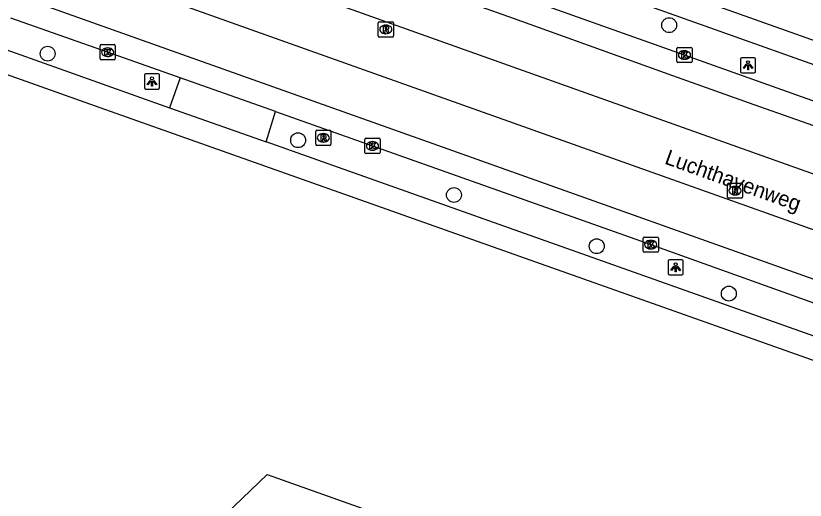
# Model space of a CAD drawing. Extents: x 155018 to 156648, y 383980 to 385733.
# Drawn here: x 155664.5 to 155716.5, y 385133.4 to 385165.3 of the extents above; entities that cross this region are included whole.
import ezdxf

# ---------------------------------------------------------------- set-up
doc = ezdxf.new("R2010")
doc.units = 0
for name, color, linetype in [('IMGEO_Boom', 7, 'Continuous'), ('IMGEO_Kolk', 7, 'Continuous'), ('IMGEO_Lichtpunt', 7, 'Continuous'), ('IMGEO_Openbare_ruimte_label', 7, 'Continuous'), ('IMGEO_OVBaan_gesloten', 7, 'Continuous'), ('IMGEO_Pand', 7, 'Continuous'), ('IMGEO_Rijbaan_lokaal_gesloten', 7, 'Continuous'), ('IMGEO_Rijbaan_lokaal_open', 7, 'Continuous'), ('IMGEO_Rioolput', 7, 'Continuous'), ('IMGEO_Voetpad_open', 7, 'Continuous')]:
    doc.layers.add(name, color=color, linetype=linetype)

msp = doc.modelspace()

# ---------------------------------------------------------------- linework, layer by layer
at = {"layer": 'IMGEO_Boom'}
for centre in [(155707.496, 385164.66), (155666.581, 385162.782), (155683.068, 385157.092), (155693.326, 385153.487), (155702.729, 385150.117), (155711.424, 385147)]:
    msp.add_circle(centre, 0.489, dxfattribs=at)
at = {"layer": 'IMGEO_Kolk'}
for p, q in [((155670.026, 385162.454), (155670.026, 385163.306)), ((155670.101, 385163.38), (155670.953, 385163.38)), ((155671.027, 385163.306), (155671.027, 385162.454)), ((155670.514, 385163.16), (155670.539, 385163.16)), ((155708.002, 385162.271), (155708.002, 385163.123)), ((155708.077, 385163.197), (155708.929, 385163.197)), ((155708.49, 385162.977), (155708.515, 385162.977)), ((155709.003, 385163.123), (155709.003, 385162.271)), ((155670.953, 385162.38), (155670.101, 385162.38)), ((155670.537, 385162.6), (155670.512, 385162.6)), ((155708.513, 385162.417), (155708.488, 385162.417)), ((155708.929, 385162.197), (155708.077, 385162.197)), ((155687.464, 385156.29), (155687.464, 385157.142)), ((155687.539, 385157.216), (155688.391, 385157.216)), ((155688.465, 385157.142), (155688.465, 385156.29)), ((155687.952, 385156.996), (155687.977, 385156.996)), ((155688.391, 385156.216), (155687.539, 385156.216)), ((155687.975, 385156.436), (155687.95, 385156.436)), ((155705.782, 385149.793), (155705.782, 385150.645)), ((155705.857, 385150.719), (155706.709, 385150.719)), ((155706.27, 385150.499), (155706.295, 385150.499)), ((155706.783, 385150.645), (155706.783, 385149.793)), ((155706.293, 385149.939), (155706.268, 385149.939)), ((155706.709, 385149.719), (155705.857, 385149.719))]:
    msp.add_line(p, q, dxfattribs=at)
for points in [[(155670.026, 385162.454), (155670.026, 385163.306)], [(155670.101, 385163.38), (155670.953, 385163.38)], [(155671.027, 385163.306), (155671.027, 385162.454)], [(155670.347, 385163.08), (155670.47, 385163.08), (155670.47, 385162.929), (155670.6, 385163.08), (155670.764, 385163.08), (155670.618, 385162.929), (155670.771, 385162.68), (155670.619, 385162.68), (155670.534, 385162.844), (155670.47, 385162.777), (155670.47, 385162.68), (155670.347, 385162.68), (155670.347, 385163.08)], [(155708.002, 385162.271), (155708.002, 385163.123)], [(155708.077, 385163.197), (155708.929, 385163.197)], [(155708.323, 385162.897), (155708.446, 385162.897), (155708.446, 385162.746), (155708.576, 385162.897), (155708.74, 385162.897), (155708.594, 385162.746), (155708.747, 385162.497), (155708.595, 385162.497), (155708.51, 385162.661), (155708.446, 385162.594), (155708.446, 385162.497), (155708.323, 385162.497), (155708.323, 385162.897)], [(155709.003, 385163.123), (155709.003, 385162.271)], [(155670.953, 385162.38), (155670.101, 385162.38)], [(155708.929, 385162.197), (155708.077, 385162.197)], [(155687.464, 385156.29), (155687.464, 385157.142)], [(155687.539, 385157.216), (155688.391, 385157.216)], [(155688.465, 385157.142), (155688.465, 385156.29)], [(155687.785, 385156.916), (155687.908, 385156.916), (155687.908, 385156.765), (155688.038, 385156.916), (155688.202, 385156.916), (155688.056, 385156.765), (155688.209, 385156.516), (155688.057, 385156.516), (155687.972, 385156.68), (155687.908, 385156.613), (155687.908, 385156.516), (155687.785, 385156.516), (155687.785, 385156.916)], [(155688.391, 385156.216), (155687.539, 385156.216)], [(155705.782, 385149.793), (155705.782, 385150.645)], [(155705.857, 385150.719), (155706.709, 385150.719)], [(155706.103, 385150.419), (155706.226, 385150.419), (155706.226, 385150.268), (155706.356, 385150.419), (155706.52, 385150.419), (155706.374, 385150.268), (155706.527, 385150.019), (155706.375, 385150.019), (155706.29, 385150.183), (155706.226, 385150.116), (155706.226, 385150.019), (155706.103, 385150.019), (155706.103, 385150.419)], [(155706.783, 385150.645), (155706.783, 385149.793)], [(155706.709, 385149.719), (155705.857, 385149.719)]]:
    msp.add_lwpolyline(points, dxfattribs=at)
for centre, start, end in [((155670.103, 385163.304), 91.552, 178.448), ((155670.103, 385163.304), 91.552, 178.448), ((155670.951, 385163.304), 1.552, 88.448), ((155670.951, 385163.304), 1.552, 88.448), ((155708.079, 385163.121), 91.552, 178.448), ((155708.079, 385163.121), 91.552, 178.448), ((155708.927, 385163.121), 1.552, 88.448), ((155708.927, 385163.121), 1.552, 88.448), ((155670.103, 385162.456), 181.552, 268.448), ((155670.103, 385162.456), 181.552, 268.448), ((155670.951, 385162.456), 271.552, 358.448), ((155670.951, 385162.456), 271.552, 358.448), ((155708.079, 385162.273), 181.552, 268.448), ((155708.079, 385162.273), 181.552, 268.448), ((155708.927, 385162.273), 271.552, 358.448), ((155708.927, 385162.273), 271.552, 358.448), ((155687.541, 385157.14), 91.552, 178.448), ((155687.541, 385157.14), 91.552, 178.448), ((155688.389, 385157.14), 1.552, 88.448), ((155688.389, 385157.14), 1.552, 88.448), ((155687.541, 385156.292), 181.552, 268.448), ((155687.541, 385156.292), 181.552, 268.448), ((155688.389, 385156.292), 271.552, 358.448), ((155688.389, 385156.292), 271.552, 358.448), ((155705.859, 385150.643), 91.552, 178.448), ((155705.859, 385150.643), 91.552, 178.448), ((155706.707, 385150.643), 1.552, 88.448), ((155706.707, 385150.643), 1.552, 88.448), ((155705.859, 385149.795), 181.552, 268.448), ((155705.859, 385149.795), 181.552, 268.448), ((155706.707, 385149.795), 271.552, 358.448), ((155706.707, 385149.795), 271.552, 358.448)]:
    msp.add_arc(centre, 0.0765, start, end, dxfattribs=at)
for centre, major_axis, ratio, start_param, end_param in [((155670.513, 385162.88), (-0.387, 0.002), 0.722429, 4.712389, 7.853982), ((155670.538, 385162.88), (-0.39, 0.002), 0.717154, 1.570796, 4.712389), ((155708.489, 385162.697), (-0.387, 0.002), 0.722429, 4.712389, 7.853982), ((155708.514, 385162.697), (-0.39, 0.002), 0.717154, 1.570796, 4.712389), ((155687.951, 385156.716), (-0.387, 0.002), 0.722429, 4.712389, 7.853982), ((155687.976, 385156.716), (-0.39, 0.002), 0.717154, 1.570796, 4.712389), ((155706.269, 385150.219), (-0.387, 0.002), 0.722429, 4.712389, 7.853982), ((155706.294, 385150.219), (-0.39, 0.002), 0.717154, 1.570796, 4.712389)]:
    msp.add_ellipse(centre, major_axis=major_axis, ratio=ratio, start_param=start_param, end_param=end_param, dxfattribs=at)
at = {"layer": 'IMGEO_Lichtpunt'}
for p, q in [((155712.192, 385162.426), (155712.192, 385161.619)), ((155712.192, 385162.426), (155712.192, 385161.619)), ((155713.094, 385162.521), (155712.286, 385162.521)), ((155713.094, 385162.521), (155712.286, 385162.521)), ((155713.188, 385161.619), (155713.188, 385162.426)), ((155713.188, 385161.619), (155713.188, 385162.426)), ((155672.948, 385161.361), (155672.948, 385160.554)), ((155672.948, 385161.361), (155672.948, 385160.554)), ((155673.85, 385161.456), (155673.042, 385161.456)), ((155673.85, 385161.456), (155673.042, 385161.456)), ((155673.944, 385160.554), (155673.944, 385161.361)), ((155673.944, 385160.554), (155673.944, 385161.361)), ((155712.286, 385161.525), (155713.094, 385161.525)), ((155712.286, 385161.525), (155713.094, 385161.525)), ((155673.042, 385160.46), (155673.85, 385160.46)), ((155673.042, 385160.46), (155673.85, 385160.46)), ((155707.424, 385149.135), (155707.424, 385148.328)), ((155707.424, 385149.135), (155707.424, 385148.328)), ((155708.326, 385149.23), (155707.518, 385149.23)), ((155708.326, 385149.23), (155707.518, 385149.23)), ((155708.42, 385148.328), (155708.42, 385149.135)), ((155708.42, 385148.328), (155708.42, 385149.135)), ((155707.518, 385148.234), (155708.326, 385148.234)), ((155707.518, 385148.234), (155708.326, 385148.234))]:
    msp.add_line(p, q, dxfattribs=at)
for points in [[(155712.566, 385162.09), (155712.605, 385162.062), (155712.417, 385161.8), (155712.379, 385161.827), (155712.566, 385162.09)], [(155712.668, 385162.042), (155712.715, 385162.042), (155712.715, 385161.72), (155712.668, 385161.72), (155712.668, 385162.042)], [(155712.778, 385162.062), (155712.816, 385162.089), (155713.003, 385161.827), (155712.964, 385161.799), (155712.778, 385162.062)], [(155673.322, 385161.025), (155673.361, 385160.997), (155673.173, 385160.735), (155673.135, 385160.762), (155673.322, 385161.025)], [(155673.424, 385160.977), (155673.471, 385160.977), (155673.471, 385160.655), (155673.424, 385160.655), (155673.424, 385160.977)], [(155673.534, 385160.997), (155673.572, 385161.024), (155673.759, 385160.762), (155673.72, 385160.734), (155673.534, 385160.997)], [(155707.798, 385148.799), (155707.837, 385148.771), (155707.649, 385148.509), (155707.611, 385148.536), (155707.798, 385148.799)], [(155707.9, 385148.751), (155707.947, 385148.751), (155707.947, 385148.429), (155707.9, 385148.429), (155707.9, 385148.751)], [(155708.01, 385148.771), (155708.048, 385148.798), (155708.235, 385148.536), (155708.196, 385148.508), (155708.01, 385148.771)]]:
    msp.add_lwpolyline(points, dxfattribs=at)
for centre in [(155712.691, 385162.224), (155673.447, 385161.159), (155707.923, 385148.933)]:
    msp.add_circle(centre, 0.0994, dxfattribs=at)
for centre, start, end in [((155712.286, 385162.426), 90, 180), ((155712.286, 385162.426), 90, 180), ((155713.094, 385162.426), 0, 90), ((155713.094, 385162.426), 0, 90), ((155673.042, 385161.361), 90, 180), ((155673.042, 385161.361), 90, 180), ((155673.85, 385161.361), 0, 90), ((155673.85, 385161.361), 0, 90), ((155712.286, 385161.619), 180, 270), ((155712.286, 385161.619), 180, 270), ((155713.094, 385161.619), 270, 0), ((155713.094, 385161.619), 270, 360), ((155673.042, 385160.554), 180, 270), ((155673.042, 385160.554), 180, 270), ((155673.85, 385160.554), 270, 0), ((155673.85, 385160.554), 270, 360), ((155707.518, 385149.135), 90, 180), ((155707.518, 385149.135), 90, 180), ((155708.326, 385149.135), 0, 90), ((155708.326, 385149.135), 0, 90), ((155707.518, 385148.328), 180, 270), ((155707.518, 385148.328), 180, 270), ((155708.326, 385148.328), 270, 0), ((155708.326, 385148.328), 270, 360)]:
    msp.add_arc(centre, 0.0946, start, end, dxfattribs=at)
at = {"layer": 'IMGEO_OVBaan_gesloten'}
for points in [[(155744.054, 385145.242), (155731.549, 385149.692), (155687.304, 385165.428), (155623.968, 385187.963)], [(155740.672, 385142.775), (155686.135, 385162.154), (155622.855, 385184.672)]]:
    msp.add_lwpolyline(points, dxfattribs=at)
at = {"layer": 'IMGEO_Pand'}
msp.add_lwpolyline([(155670.263, 385124.691), (155674.13, 385128.38), (155672.13, 385129.15), (155674.66, 385131.64), (155676.67, 385130.92), (155681.04, 385135.1), (155695.29, 385130.022), (155721.45, 385120.7), (155719.12, 385114.03), (155729.74, 385110.24), (155731.69, 385106.03), (155727.91, 385095.51), (155734.56, 385093.08), (155727.662, 385073.693), (155721.63, 385056.74), (155716.5, 385058.59), (155715.32, 385055.2), (155712.89, 385057.75), (155713.52, 385059.62), (155709.03, 385061.25), (155718.594, 385088.148), (155701.503, 385094.257), (155707.612, 385111.348), (155670.263, 385124.691)], dxfattribs=at)
at = {"layer": 'IMGEO_Rijbaan_lokaal_gesloten'}
for points in [[(155557.9, 385204.567), (155590.359, 385193.1), (155633.902, 385177.519), (155691.943, 385156.871), (155720.534, 385146.692), (155727.048, 385144.078), (155745.946, 385136.269), (155751.443, 385134.141), (155754.812, 385131.974), (155774.682, 385119.558)], [(155718.582, 385157.495), (155713.102, 385159.428), (155707.747, 385161.333), (155702.499, 385163.215), (155697.25, 385165.098), (155691.987, 385166.986), (155686.659, 385168.897), (155681.331, 385170.808), (155676.003, 385172.719), (155670.833, 385174.503), (155665.693, 385176.263), (155660.553, 385178.023)], [(155743.307, 385151.019), (155732.763, 385154.089), (155731.81, 385154.389), (155726.871, 385156.155), (155708.503, 385162.696), (155691.157, 385168.865), (155672.818, 385175.35)], [(155675.314, 385161.194), (155670.527, 385162.881), (155664.164, 385165.129)], [(155681.587, 385158.97), (155675.314, 385161.194)], [(155681.587, 385158.97), (155687.966, 385156.717), (155706.283, 385150.22), (155718.777, 385145.763), (155720.639, 385145.036), (155724.567, 385143.456), (155735.159, 385139.119)]]:
    msp.add_lwpolyline(points, dxfattribs=at)
at = {"layer": 'IMGEO_Rijbaan_lokaal_open'}
for points in [[(155675.314, 385161.194), (155674.608, 385159.231)], [(155674.608, 385159.231), (155680.975, 385156.975)], [(155680.975, 385156.975), (155681.587, 385158.97)]]:
    msp.add_lwpolyline(points, dxfattribs=at)
at = {"layer": 'IMGEO_Rioolput'}
for p, q in [((155688.416, 385164.88), (155689.268, 385164.88)), ((155688.341, 385163.954), (155688.341, 385164.806)), ((155688.829, 385164.66), (155688.854, 385164.66)), ((155689.342, 385164.806), (155689.342, 385163.954)), ((155689.268, 385163.88), (155688.416, 385163.88)), ((155688.852, 385164.1), (155688.827, 385164.1)), ((155684.229, 385156.823), (155684.229, 385157.675)), ((155684.304, 385157.749), (155685.156, 385157.749)), ((155685.23, 385157.675), (155685.23, 385156.823)), ((155684.717, 385157.529), (155684.742, 385157.529)), ((155685.156, 385156.749), (155684.304, 385156.749)), ((155684.74, 385156.969), (155684.715, 385156.969)), ((155711.329, 385153.346), (155711.329, 385154.198)), ((155711.404, 385154.272), (155712.256, 385154.272)), ((155711.817, 385154.052), (155711.842, 385154.052)), ((155712.33, 385154.198), (155712.33, 385153.346)), ((155711.84, 385153.492), (155711.815, 385153.492)), ((155712.256, 385153.272), (155711.404, 385153.272))]:
    msp.add_line(p, q, dxfattribs=at)
for points in [[(155688.416, 385164.88), (155689.268, 385164.88)], [(155688.341, 385163.954), (155688.341, 385164.806)], [(155688.93, 385164.578), (155688.678, 385164.58), (155688.678, 385164.18)], [(155688.678, 385164.18), (155688.802, 385164.18), (155688.802, 385164.342), (155688.813, 385164.342)], [(155688.856, 385164.499), (155688.802, 385164.499), (155688.802, 385164.418)], [(155688.802, 385164.418), (155688.854, 385164.418)], [(155688.86, 385164.313), (155688.931, 385164.18), (155689.071, 385164.18), (155689.006, 385164.306)], [(155689.342, 385164.806), (155689.342, 385163.954)], [(155689.268, 385163.88), (155688.416, 385163.88)], [(155684.229, 385156.823), (155684.229, 385157.675)], [(155684.304, 385157.749), (155685.156, 385157.749)], [(155685.23, 385157.675), (155685.23, 385156.823)], [(155684.818, 385157.447), (155684.566, 385157.449), (155684.566, 385157.049)], [(155684.566, 385157.049), (155684.69, 385157.049), (155684.69, 385157.211), (155684.701, 385157.211)], [(155684.744, 385157.368), (155684.69, 385157.368), (155684.69, 385157.287)], [(155684.69, 385157.287), (155684.742, 385157.287)], [(155684.748, 385157.182), (155684.819, 385157.049), (155684.959, 385157.049), (155684.894, 385157.175)], [(155685.156, 385156.749), (155684.304, 385156.749)], [(155711.329, 385153.346), (155711.329, 385154.198)], [(155711.404, 385154.272), (155712.256, 385154.272)], [(155711.918, 385153.97), (155711.666, 385153.972), (155711.666, 385153.572)], [(155712.33, 385154.198), (155712.33, 385153.346)], [(155711.666, 385153.572), (155711.79, 385153.572), (155711.79, 385153.734), (155711.801, 385153.734)], [(155711.844, 385153.891), (155711.79, 385153.891), (155711.79, 385153.81)], [(155711.79, 385153.81), (155711.842, 385153.81)], [(155711.848, 385153.705), (155711.919, 385153.572), (155712.059, 385153.572), (155711.994, 385153.698)], [(155712.256, 385153.272), (155711.404, 385153.272)]]:
    msp.add_lwpolyline(points, dxfattribs=at)
for centre, radius, start, end in [((155688.418, 385164.804), 0.0765, 91.552, 178.448), ((155688.418, 385164.804), 0.0765, 91.552, 178.448), ((155689.266, 385164.804), 0.0765, 1.552, 88.448), ((155689.266, 385164.804), 0.0765, 1.552, 88.448), ((155688.812, 385164.289), 0.0533, 26.0293, 88.6989), ((155688.838, 385164.607), 0.19, 274.7715, 282.9687), ((155688.862, 385164.403), 0.0964, 77.0061, 93.1865), ((155688.876, 385164.46), 0.0378, 276.6634, 79.6772), ((155688.929, 385164.468), 0.109, 350.3612, 89.416), ((155688.927, 385164.468), 0.112, 277.5842, 350.9817), ((155688.911, 385164.253), 0.108, 29.5134, 73.7905), ((155688.418, 385163.956), 0.0765, 181.552, 268.448), ((155688.418, 385163.956), 0.0765, 181.552, 268.448), ((155689.266, 385163.956), 0.0765, 271.552, 358.448), ((155689.266, 385163.956), 0.0765, 271.552, 358.448), ((155684.306, 385157.673), 0.0765, 91.552, 178.448), ((155684.306, 385157.673), 0.0765, 91.552, 178.448), ((155685.154, 385157.673), 0.0765, 1.552, 88.448), ((155685.154, 385157.673), 0.0765, 1.552, 88.448), ((155684.7, 385157.158), 0.0533, 26.0293, 88.6989), ((155684.726, 385157.476), 0.19, 274.7715, 282.9687), ((155684.75, 385157.272), 0.0964, 77.0061, 93.1865), ((155684.764, 385157.329), 0.0378, 276.6634, 79.6772), ((155684.817, 385157.337), 0.109, 350.3612, 89.416), ((155684.815, 385157.337), 0.112, 277.5842, 350.9817), ((155684.799, 385157.122), 0.108, 29.5134, 73.7905), ((155684.306, 385156.825), 0.0765, 181.552, 268.448), ((155684.306, 385156.825), 0.0765, 181.552, 268.448), ((155685.154, 385156.825), 0.0765, 271.552, 358.448), ((155685.154, 385156.825), 0.0765, 271.552, 358.448), ((155711.406, 385154.196), 0.0765, 91.552, 178.448), ((155711.406, 385154.196), 0.0765, 91.552, 178.448), ((155711.917, 385153.86), 0.109, 350.3612, 89.416), ((155712.254, 385154.196), 0.0765, 1.552, 88.448), ((155712.254, 385154.196), 0.0765, 1.552, 88.448), ((155711.8, 385153.681), 0.0533, 26.0293, 88.6989), ((155711.826, 385153.999), 0.19, 274.7715, 282.9687), ((155711.85, 385153.795), 0.0964, 77.0061, 93.1865), ((155711.864, 385153.852), 0.0378, 276.6634, 79.6772), ((155711.915, 385153.86), 0.112, 277.5842, 350.9817), ((155711.899, 385153.645), 0.108, 29.5134, 73.7905), ((155711.406, 385153.348), 0.0765, 181.552, 268.448), ((155711.406, 385153.348), 0.0765, 181.552, 268.448), ((155712.254, 385153.348), 0.0765, 271.552, 358.448), ((155712.254, 385153.348), 0.0765, 271.552, 358.448)]:
    msp.add_arc(centre, radius, start, end, dxfattribs=at)
for centre, major_axis, ratio, start_param, end_param in [((155688.828, 385164.38), (-0.387, 0.002), 0.722429, 4.712389, 7.853982), ((155688.853, 385164.38), (-0.39, 0.002), 0.717154, 1.570796, 4.712389), ((155684.716, 385157.249), (-0.387, 0.002), 0.722429, 4.712389, 7.853982), ((155684.741, 385157.249), (-0.39, 0.002), 0.717154, 1.570796, 4.712389), ((155711.816, 385153.772), (-0.387, 0.002), 0.722429, 4.712389, 7.853982), ((155711.841, 385153.772), (-0.39, 0.002), 0.717154, 1.570796, 4.712389)]:
    msp.add_ellipse(centre, major_axis=major_axis, ratio=ratio, start_param=start_param, end_param=end_param, dxfattribs=at)
at = {"layer": 'IMGEO_Voetpad_open'}
for points in [[(155551.448, 385201.401), (155601.269, 385183.671), (155602.298, 385183.305), (155620.236, 385176.93), (155661.245, 385162.355), (155670.014, 385159.249), (155717.596, 385142.395), (155751.396, 385130.416)], [(155669.441, 385180.56), (155730.029, 385159.047), (155744.199, 385153.889), (155748.543, 385152.39), (155750.886, 385151.839)], [(155667.643, 385179.136), (155668.172, 385179.431), (155729.659, 385157.574), (155743.78, 385152.434), (155743.307, 385151.019)], [(155663.518, 385163.162), (155674.608, 385159.231)], [(155735.159, 385139.119), (155734.695, 385137.951), (155718.142, 385143.8), (155680.975, 385156.975)]]:
    msp.add_lwpolyline(points, dxfattribs=at)

# ---------------------------------------------------------------- texts
at = {"layer": 'IMGEO_Openbare_ruimte_label'}
msp.add_text('Luchthavenweg', height=1, rotation=340.2421, dxfattribs=at).set_placement((155707.138, 385155.563))

doc.saveas('drawing.dxf')
